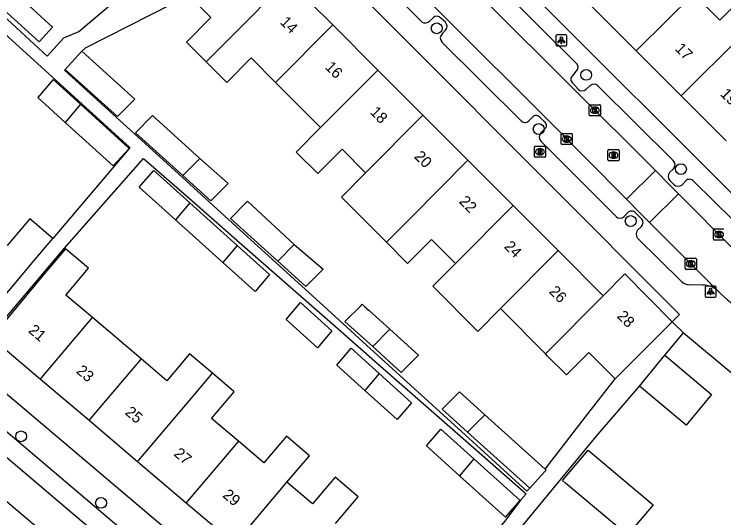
# Model space of a CAD drawing. Extents: x 162532 to 163264, y 381233 to 382042.
# Drawn here: x 162856.2 to 162920.2, y 381618.6 to 381664.1 of the extents above; entities that cross this region are included whole.
import ezdxf

# ---------------------------------------------------------------- set-up
doc = ezdxf.new("R2010")
doc.units = 0
for name, color, linetype in [('IMGEO_Boom', 7, 'Continuous'), ('IMGEO_Brandkraan', 7, 'Continuous'), ('IMGEO_Kolk', 7, 'Continuous'), ('IMGEO_Lichtpunt', 7, 'Continuous'), ('IMGEO_Pand', 7, 'Continuous'), ('IMGEO_Pand_nummerreeks', 7, 'Continuous'), ('IMGEO_Rijbaan_lokaal_open', 7, 'Continuous'), ('IMGEO_Rioolput', 7, 'Continuous'), ('IMGEO_Voetpad_open', 7, 'Continuous')]:
    doc.layers.add(name, color=color, linetype=linetype)

msp = doc.modelspace()

# ---------------------------------------------------------------- linework, layer by layer
at = {"layer": 'IMGEO_Boom'}
for centre in [(162894.302, 381662.825), (162907.8, 381658.624), (162903.512, 381653.732), (162916.351, 381650.113), (162911.817, 381645.42), (162856.789, 381625.981), (162864.002, 381619.969)]:
    msp.add_circle(centre, 0.489, dxfattribs=at)
at = {"layer": 'IMGEO_Brandkraan'}
for p, q in [((162903.125, 381651.258), (162903.125, 381652.11)), ((162903.2, 381652.184), (162904.052, 381652.184)), ((162904.126, 381652.11), (162904.126, 381651.258)), ((162903.636, 381651.404), (162903.611, 381651.404)), ((162903.613, 381651.964), (162903.638, 381651.964)), ((162904.052, 381651.184), (162903.2, 381651.184))]:
    msp.add_line(p, q, dxfattribs=at)
for points in [[(162903.125, 381651.258), (162903.125, 381652.11)], [(162903.2, 381652.184), (162904.052, 381652.184)], [(162904.126, 381652.11), (162904.126, 381651.258)], [(162903.473, 381651.884), (162903.473, 381651.484), (162903.686, 381651.484)], [(162903.704, 381651.884), (162903.473, 381651.884)], [(162903.652, 381651.803), (162903.598, 381651.803), (162903.598, 381651.727)], [(162903.598, 381651.727), (162903.651, 381651.727)], [(162903.66, 381651.651), (162903.598, 381651.651), (162903.598, 381651.57)], [(162903.598, 381651.57), (162903.66, 381651.57)], [(162904.052, 381651.184), (162903.2, 381651.184)]]:
    msp.add_lwpolyline(points, dxfattribs=at)
for centre, radius, start, end in [((162903.202, 381652.108), 0.0765, 91.55205, 178.44795), ((162903.202, 381652.108), 0.0765, 91.55205, 178.44795), ((162904.05, 381652.108), 0.0765, 1.55205, 88.44795), ((162904.05, 381652.108), 0.0765, 1.55205, 88.44795), ((162903.653, 381651.765), 0.0379, 267.82845, 90.93552), ((162903.661, 381651.61), 0.0404, 269.87594, 90.50774), ((162903.692, 381651.735), 0.251, 268.66757, 293.53466), ((162903.708, 381651.739), 0.145, 59.4692, 91.53667), ((162903.733, 381651.786), 0.0922, 285.51372, 58.15012), ((162903.738, 381651.594), 0.105, 301.31148, 78.98903), ((162903.202, 381651.26), 0.0765, 181.55205, 268.44795), ((162903.202, 381651.26), 0.0765, 181.55205, 268.44795), ((162904.05, 381651.26), 0.0765, 271.55205, 358.44795), ((162904.05, 381651.26), 0.0765, 271.55205, 358.44795)]:
    msp.add_arc(centre, radius, start, end, dxfattribs=at)
for centre, major_axis, ratio, start_param, end_param in [((162903.612, 381651.684), (-0.387, 0.002), 0.722429, 4.712389, 7.853982), ((162903.637, 381651.684), (-0.39, 0.002), 0.717154, 1.570796, 4.712389)]:
    msp.add_ellipse(centre, major_axis=major_axis, ratio=ratio, start_param=start_param, end_param=end_param, dxfattribs=at)
at = {"layer": 'IMGEO_Kolk'}
for p, q in [((162908.081, 381655), (162908.081, 381655.852)), ((162908.156, 381655.926), (162909.008, 381655.926)), ((162909.082, 381655.852), (162909.082, 381655)), ((162908.569, 381655.706), (162908.594, 381655.706)), ((162909.008, 381654.926), (162908.156, 381654.926)), ((162908.592, 381655.146), (162908.567, 381655.146)), ((162905.545, 381652.404), (162905.545, 381653.256)), ((162905.62, 381653.33), (162906.472, 381653.33)), ((162906.546, 381653.256), (162906.546, 381652.404)), ((162906.033, 381653.11), (162906.058, 381653.11)), ((162906.472, 381652.33), (162905.62, 381652.33)), ((162906.056, 381652.55), (162906.031, 381652.55)), ((162919.295, 381643.781), (162919.295, 381644.633)), ((162919.37, 381644.707), (162920.222, 381644.707)), ((162919.783, 381644.487), (162919.808, 381644.487)), ((162920.222, 381643.707), (162919.37, 381643.707)), ((162919.806, 381643.927), (162919.781, 381643.927)), ((162916.746, 381641.134), (162916.746, 381641.986)), ((162916.821, 381642.06), (162917.673, 381642.06)), ((162917.234, 381641.84), (162917.259, 381641.84)), ((162917.747, 381641.986), (162917.747, 381641.134)), ((162917.257, 381641.28), (162917.232, 381641.28)), ((162917.673, 381641.06), (162916.821, 381641.06))]:
    msp.add_line(p, q, dxfattribs=at)
for points in [[(162908.081, 381655), (162908.081, 381655.852)], [(162908.156, 381655.926), (162909.008, 381655.926)], [(162909.082, 381655.852), (162909.082, 381655)], [(162908.402, 381655.626), (162908.525, 381655.626), (162908.525, 381655.475), (162908.655, 381655.626), (162908.819, 381655.626), (162908.673, 381655.475), (162908.826, 381655.226), (162908.674, 381655.226), (162908.589, 381655.39), (162908.525, 381655.323), (162908.525, 381655.226), (162908.402, 381655.226), (162908.402, 381655.626)], [(162909.008, 381654.926), (162908.156, 381654.926)], [(162905.545, 381652.404), (162905.545, 381653.256)], [(162905.62, 381653.33), (162906.472, 381653.33)], [(162906.546, 381653.256), (162906.546, 381652.404)], [(162905.866, 381653.03), (162905.989, 381653.03), (162905.989, 381652.879), (162906.119, 381653.03), (162906.283, 381653.03), (162906.137, 381652.879), (162906.29, 381652.63), (162906.138, 381652.63), (162906.053, 381652.794), (162905.989, 381652.727), (162905.989, 381652.63), (162905.866, 381652.63), (162905.866, 381653.03)], [(162906.472, 381652.33), (162905.62, 381652.33)], [(162919.295, 381643.781), (162919.295, 381644.633)], [(162919.37, 381644.707), (162920.222, 381644.707)], [(162919.616, 381644.407), (162919.739, 381644.407), (162919.739, 381644.256), (162919.869, 381644.407), (162920.033, 381644.407), (162919.887, 381644.256), (162920.04, 381644.007), (162919.888, 381644.007), (162919.803, 381644.171), (162919.739, 381644.104), (162919.739, 381644.007), (162919.616, 381644.007), (162919.616, 381644.407)], [(162920.222, 381643.707), (162919.37, 381643.707)], [(162916.746, 381641.134), (162916.746, 381641.986)], [(162916.821, 381642.06), (162917.673, 381642.06)], [(162917.067, 381641.76), (162917.19, 381641.76), (162917.19, 381641.609), (162917.32, 381641.76), (162917.484, 381641.76), (162917.338, 381641.609), (162917.491, 381641.36), (162917.339, 381641.36), (162917.254, 381641.524), (162917.19, 381641.457), (162917.19, 381641.36), (162917.067, 381641.36), (162917.067, 381641.76)], [(162917.747, 381641.986), (162917.747, 381641.134)], [(162917.673, 381641.06), (162916.821, 381641.06)]]:
    msp.add_lwpolyline(points, dxfattribs=at)
for centre, start, end in [((162908.158, 381655.85), 91.55205, 178.44795), ((162908.158, 381655.85), 91.55205, 178.44795), ((162909.006, 381655.85), 1.55205, 88.44795), ((162909.006, 381655.85), 1.55205, 88.44795), ((162908.158, 381655.002), 181.55205, 268.44795), ((162908.158, 381655.002), 181.55205, 268.44795), ((162909.006, 381655.002), 271.55205, 358.44795), ((162909.006, 381655.002), 271.55205, 358.44795), ((162905.622, 381653.254), 91.55205, 178.44795), ((162905.622, 381653.254), 91.55205, 178.44795), ((162906.47, 381653.254), 1.55205, 88.44795), ((162906.47, 381653.254), 1.55205, 88.44795), ((162905.622, 381652.406), 181.55205, 268.44795), ((162905.622, 381652.406), 181.55205, 268.44795), ((162906.47, 381652.406), 271.55205, 358.44795), ((162906.47, 381652.406), 271.55205, 358.44795), ((162919.372, 381644.631), 91.55205, 178.44795), ((162919.372, 381644.631), 91.55205, 178.44795), ((162919.372, 381643.783), 181.55205, 268.44795), ((162919.372, 381643.783), 181.55205, 268.44795), ((162916.823, 381641.984), 91.55205, 178.44795), ((162916.823, 381641.984), 91.55205, 178.44795), ((162917.671, 381641.984), 1.55205, 88.44795), ((162917.671, 381641.984), 1.55205, 88.44795), ((162916.823, 381641.136), 181.55205, 268.44795), ((162916.823, 381641.136), 181.55205, 268.44795), ((162917.671, 381641.136), 271.55205, 358.44795), ((162917.671, 381641.136), 271.55205, 358.44795)]:
    msp.add_arc(centre, 0.0765, start, end, dxfattribs=at)
for centre, major_axis, ratio, start_param, end_param in [((162908.568, 381655.426), (-0.387, 0.002), 0.722429, 4.712389, 7.853982), ((162908.593, 381655.426), (-0.39, 0.002), 0.717154, 1.570796, 4.712389), ((162906.032, 381652.83), (-0.387, 0.002), 0.722429, 4.712389, 7.853982), ((162906.057, 381652.83), (-0.39, 0.002), 0.717154, 1.570796, 4.712389), ((162919.782, 381644.207), (-0.387, 0.002), 0.722429, 4.712389, 7.853982), ((162919.807, 381644.207), (-0.39, 0.002), 0.717154, 1.570796, 4.712389), ((162917.233, 381641.56), (-0.387, 0.002), 0.722429, 4.712389, 7.853982), ((162917.258, 381641.56), (-0.39, 0.002), 0.717154, 1.570796, 4.712389)]:
    msp.add_ellipse(centre, major_axis=major_axis, ratio=ratio, start_param=start_param, end_param=end_param, dxfattribs=at)
at = {"layer": 'IMGEO_Lichtpunt'}
for p, q in [((162905.957, 381662.241), (162905.149, 381662.241)), ((162905.957, 381662.241), (162905.149, 381662.241)), ((162905.055, 381662.146), (162905.055, 381661.339)), ((162905.055, 381662.146), (162905.055, 381661.339)), ((162906.051, 381661.339), (162906.051, 381662.146)), ((162906.051, 381661.339), (162906.051, 381662.146)), ((162905.149, 381661.245), (162905.957, 381661.245)), ((162905.149, 381661.245), (162905.957, 381661.245)), ((162918.527, 381639.452), (162918.527, 381638.645)), ((162918.527, 381639.452), (162918.527, 381638.645)), ((162919.429, 381639.547), (162918.621, 381639.547)), ((162919.429, 381639.547), (162918.621, 381639.547)), ((162919.523, 381638.645), (162919.523, 381639.452)), ((162919.523, 381638.645), (162919.523, 381639.452)), ((162918.621, 381638.551), (162919.429, 381638.551)), ((162918.621, 381638.551), (162919.429, 381638.551))]:
    msp.add_line(p, q, dxfattribs=at)
for points in [[(162905.429, 381661.81), (162905.468, 381661.782), (162905.28, 381661.52), (162905.242, 381661.547), (162905.429, 381661.81)], [(162905.531, 381661.762), (162905.578, 381661.762), (162905.578, 381661.44), (162905.531, 381661.44), (162905.531, 381661.762)], [(162905.641, 381661.782), (162905.679, 381661.809), (162905.866, 381661.547), (162905.827, 381661.519), (162905.641, 381661.782)], [(162918.901, 381639.116), (162918.94, 381639.088), (162918.752, 381638.826), (162918.714, 381638.853), (162918.901, 381639.116)], [(162919.003, 381639.068), (162919.05, 381639.068), (162919.05, 381638.746), (162919.003, 381638.746), (162919.003, 381639.068)], [(162919.113, 381639.088), (162919.151, 381639.115), (162919.338, 381638.853), (162919.299, 381638.825), (162919.113, 381639.088)]]:
    msp.add_lwpolyline(points, dxfattribs=at)
for centre in [(162905.554, 381661.944), (162919.026, 381639.25)]:
    msp.add_circle(centre, 0.0994, dxfattribs=at)
for centre, start, end in [((162905.149, 381662.146), 90, 180), ((162905.149, 381662.146), 90, 180), ((162905.957, 381662.146), 0, 90), ((162905.957, 381662.146), 0, 90), ((162905.149, 381661.339), 180, 270), ((162905.149, 381661.339), 180, 270), ((162905.957, 381661.339), 270, 0), ((162905.957, 381661.339), 270, 360), ((162918.621, 381639.452), 90, 180), ((162918.621, 381639.452), 90, 180), ((162919.429, 381639.452), 0, 90), ((162919.429, 381639.452), 0, 90), ((162918.621, 381638.645), 180, 270), ((162918.621, 381638.645), 180, 270), ((162919.429, 381638.645), 270, 0), ((162919.429, 381638.645), 270, 360)]:
    msp.add_arc(centre, 0.0946, start, end, dxfattribs=at)
at = {"layer": 'IMGEO_Pand'}
for points in [[(162873.491, 381659.806), (162871.713, 381661.587), (162873.922, 381663.812), (162871.8, 381665.947), (162873.391, 381667.608), (162876.85, 381671.218), (162880.849, 381667.213)], [(162855.414, 381666.826), (162859.622, 381662.919), (162858.404, 381661.606), (162853.868, 381665.734)], [(162873.491, 381659.806), (162875.617, 381661.946), (162880.849, 381667.213)], [(162880.849, 381667.213), (162884.919, 381663.137)], [(162917.484, 381665.947), (162912.499, 381660.966), (162912.32, 381660.787)], [(162917.484, 381665.947), (162919.867, 381663.564), (162920.263, 381663.959), (162922.089, 381665.783), (162923.771, 381664.101)], [(162908.255, 381664.852), (162908.326, 381664.781), (162912.249, 381660.858), (162912.32, 381660.787)], [(162923.771, 381664.101), (162921.63, 381661.962), (162916.563, 381656.899), (162916.385, 381656.722)], [(162884.919, 381663.137), (162879.758, 381657.941)], [(162884.919, 381663.137), (162888.988, 381659.061)], [(162862.266, 381660.774), (162867.039, 381656.426), (162865.477, 381654.854), (162860.751, 381659.113)], [(162862.266, 381660.774), (162860.751, 381659.113)], [(162912.32, 381660.787), (162912.391, 381660.716), (162916.314, 381656.793), (162916.385, 381656.722)], [(162879.758, 381657.941), (162877.555, 381660.157), (162875.354, 381657.94), (162873.491, 381659.806)], [(162888.988, 381659.061), (162883.818, 381653.856)], [(162888.988, 381659.061), (162893.058, 381654.985)], [(162862.151, 381655.972), (162859.69, 381658.211), (162858.303, 381656.575), (162860.764, 381654.336)], [(162883.818, 381653.856), (162879.758, 381657.941)], [(162916.385, 381656.722), (162916.456, 381656.651), (162920.379, 381652.728), (162920.45, 381652.657)], [(162862.151, 381655.972), (162860.764, 381654.336)], [(162866.531, 381651.986), (162862.151, 381655.972)], [(162871.395, 381649.522), (162867.11, 381653.383), (162868.663, 381654.946), (162872.925, 381651.062)], [(162887.879, 381649.771), (162893.058, 381654.985)], [(162893.058, 381654.985), (162897.128, 381650.909)], [(162860.764, 381654.336), (162865.088, 381650.401), (162866.531, 381651.986)], [(162887.879, 381649.771), (162885.762, 381651.9), (162883.58, 381649.702), (162881.631, 381651.654), (162883.818, 381653.856)], [(162872.925, 381651.062), (162875.475, 381648.808), (162875.439, 381648.772), (162873.922, 381647.245), (162871.395, 381649.522)], [(162871.395, 381649.522), (162872.925, 381651.062)], [(162889.771, 381643.502), (162891.964, 381645.71), (162897.128, 381650.909)], [(162897.128, 381650.909), (162901.196, 381646.834)], [(162870.726, 381645.538), (162867.46, 381648.481), (162868.777, 381649.981), (162872.017, 381647.062)], [(162889.771, 381643.502), (162888.109, 381645.166), (162885.7, 381647.578), (162887.879, 381649.771)], [(162872.017, 381647.062), (162870.726, 381645.538)], [(162872.017, 381647.062), (162876.291, 381643.21)], [(162879.964, 381641.802), (162875.679, 381645.662), (162877.187, 381647.18), (162877.232, 381647.225), (162881.448, 381643.297)], [(162901.196, 381646.834), (162895.999, 381641.601)], [(162901.196, 381646.834), (162905.267, 381642.757)], [(162859.663, 381643.857), (162857.58, 381645.622), (162855.544, 381643.219), (162853.1, 381645.29)], [(162875, 381641.687), (162870.726, 381645.538)], [(162852.914, 381635.892), (162856.147, 381639.707), (162857.627, 381641.454), (162859.663, 381643.857)], [(162895.999, 381641.601), (162893.847, 381643.765), (162891.683, 381641.586), (162889.771, 381643.502)], [(162876.291, 381643.21), (162879.196, 381640.592), (162877.906, 381639.068), (162875, 381641.687)], [(162876.291, 381643.21), (162875, 381641.687)], [(162881.448, 381643.297), (162884.044, 381641.086), (162882.492, 381639.523), (162879.964, 381641.802)], [(162881.448, 381643.297), (162879.964, 381641.802)], [(162863.237, 381636.7), (162860.84, 381638.731), (162862.87, 381641.156), (162860.788, 381642.922), (162858.757, 381640.496), (162857.296, 381638.751), (162854.086, 381634.917), (162858.532, 381631.147)], [(162905.267, 381642.757), (162900.137, 381637.593), (162900.06, 381637.515)], [(162905.267, 381642.757), (162909.336, 381638.682)], [(162900.06, 381637.515), (162898.019, 381635.46), (162893.958, 381639.546), (162895.999, 381641.601)], [(162909.336, 381638.682), (162911.284, 381640.643), (162915.574, 381636.334)], [(162904.12, 381633.43), (162904.223, 381633.534), (162909.336, 381638.682)], [(162880.715, 381636.537), (162882.005, 381638.061), (162884.838, 381635.508), (162883.547, 381633.985), (162880.715, 381636.537)], [(162888.531, 381634.082), (162886.278, 381636.112), (162886.025, 381636.339), (162887.478, 381637.803), (162887.577, 381637.903), (162887.755, 381637.743), (162887.83, 381637.675), (162888.207, 381637.336), (162890.083, 381635.645)], [(162904.12, 381633.43), (162900.06, 381637.515)], [(162858.532, 381631.147), (162858.64, 381631.275), (162863.237, 381636.7)], [(162867.625, 381632.982), (162863.237, 381636.7)], [(162910.425, 381631.159), (162912.048, 381632.79), (162915.574, 381636.334)], [(162890.083, 381635.645), (162892.662, 381633.321), (162891.109, 381631.758), (162888.531, 381634.082)], [(162888.531, 381634.082), (162890.083, 381635.645)], [(162874.054, 381631.674), (162871.999, 381633.417), (162869.957, 381631.006), (162867.625, 381632.982)], [(162887.824, 381630.131), (162885.291, 381632.413), (162886.582, 381633.937), (162889.114, 381631.655)], [(162910.425, 381631.159), (162908.027, 381633.546), (162906.017, 381631.522), (162904.319, 381633.23), (162904.12, 381633.43)], [(162867.625, 381632.982), (162863.029, 381627.557), (162862.919, 381627.428)], [(162912.619, 381630.526), (162914.907, 381633.298)], [(162914.907, 381633.298), (162919.111, 381629.771), (162916.823, 381626.999), (162912.619, 381630.526)], [(162867.306, 381623.709), (162867.417, 381623.84), (162871.978, 381629.224), (162874.054, 381631.674)], [(162876.4, 381625.546), (162873.978, 381627.599), (162876.019, 381630.008), (162874.054, 381631.674)], [(162889.114, 381631.655), (162892.038, 381629.02), (162890.747, 381627.497), (162887.824, 381630.131)], [(162889.114, 381631.655), (162887.824, 381630.131)], [(162858.532, 381631.147), (162862.919, 381627.428)], [(162897.099, 381626.361), (162894.81, 381628.424), (162896.363, 381629.986), (162898.651, 381627.924)], [(162898.651, 381627.924), (162897.099, 381626.361)], [(162898.651, 381627.924), (162904.083, 381623.03)], [(162862.919, 381627.428), (162867.306, 381623.709)], [(162896.371, 381622.429), (162893.389, 381625.116), (162894.68, 381626.64), (162897.662, 381623.953)], [(162902.705, 381621.31), (162897.099, 381626.361)], [(162880.789, 381621.828), (162882.828, 381624.235), (162880.746, 381626.001), (162878.706, 381623.593), (162876.4, 381625.546)], [(162876.4, 381625.546), (162871.806, 381620.122), (162871.693, 381619.989)], [(162907.968, 381624.747), (162913.845, 381619.806), (162911.53, 381617.054), (162911.146, 381617.377), (162905.93, 381621.763), (162905.654, 381621.995), (162907.968, 381624.747)], [(162897.662, 381623.953), (162896.371, 381622.429)], [(162896.371, 381622.429), (162900.526, 381618.685), (162901.842, 381620.186), (162897.662, 381623.953)], [(162867.306, 381623.709), (162871.693, 381619.989)], [(162904.083, 381623.03), (162904.185, 381622.938), (162904.088, 381622.826), (162904.01, 381622.741), (162902.705, 381621.31)], [(162885.176, 381618.11), (162887.214, 381620.516), (162885.132, 381622.282), (162883.093, 381619.875), (162880.789, 381621.828)], [(162876.08, 381616.269), (162876.194, 381616.404), (162880.789, 381621.828)], [(162871.693, 381619.989), (162876.08, 381616.269)]]:
    msp.add_lwpolyline(points, dxfattribs=at)
at = {"layer": 'IMGEO_Rijbaan_lokaal_open'}
for points in [[(162890.715, 381673.293), (162906.585, 381657.416), (162914.043, 381649.979)], [(162911.448, 381647.385), (162904.104, 381654.791), (162895.257, 381663.613), (162888.18, 381670.707)], [(162911.448, 381647.385), (162914.043, 381649.979)], [(162914.043, 381649.979), (162915.358, 381648.667), (162916.129, 381647.892)], [(162826.092, 381649.024), (162869.033, 381612.565)], [(162916.129, 381647.892), (162913.528, 381645.291)], [(162921.894, 381642.081), (162921.134, 381642.861), (162916.129, 381647.892)], [(162913.528, 381645.291), (162912.703, 381646.119), (162911.448, 381647.385)], [(162919.687, 381639.115), (162913.528, 381645.291)], [(162858.86, 381617.221), (162851.487, 381623.45)]]:
    msp.add_lwpolyline(points, dxfattribs=at)
msp.add_arc((162929.201, 381648.48), 13.35, 224.54686, 237.91469, dxfattribs=at)
at = {"layer": 'IMGEO_Rioolput'}
for p, q in [((162909.764, 381650.943), (162909.764, 381651.795)), ((162909.839, 381651.869), (162910.691, 381651.869)), ((162910.252, 381651.649), (162910.277, 381651.649)), ((162910.765, 381651.795), (162910.765, 381650.943)), ((162910.691, 381650.869), (162909.839, 381650.869)), ((162910.275, 381651.089), (162910.25, 381651.089))]:
    msp.add_line(p, q, dxfattribs=at)
for points in [[(162909.764, 381650.943), (162909.764, 381651.795)], [(162909.839, 381651.869), (162910.691, 381651.869)], [(162910.353, 381651.567), (162910.101, 381651.569), (162910.101, 381651.169)], [(162910.101, 381651.169), (162910.225, 381651.169), (162910.225, 381651.331), (162910.236, 381651.331)], [(162910.279, 381651.488), (162910.225, 381651.488), (162910.225, 381651.407)], [(162910.225, 381651.407), (162910.277, 381651.407)], [(162910.765, 381651.795), (162910.765, 381650.943)], [(162910.691, 381650.869), (162909.839, 381650.869)], [(162910.283, 381651.302), (162910.354, 381651.169), (162910.494, 381651.169), (162910.429, 381651.295)]]:
    msp.add_lwpolyline(points, dxfattribs=at)
for centre, radius, start, end in [((162909.841, 381651.793), 0.0765, 91.55205, 178.44795), ((162909.841, 381651.793), 0.0765, 91.55205, 178.44795), ((162910.235, 381651.278), 0.0533, 26.02933, 88.69889), ((162910.261, 381651.596), 0.19, 274.7715, 282.96867), ((162910.285, 381651.392), 0.0964, 77.00612, 93.18647), ((162910.299, 381651.449), 0.0378, 276.66336, 79.67722), ((162910.352, 381651.457), 0.109, 350.36119, 89.41601), ((162910.35, 381651.457), 0.112, 277.58423, 350.98172), ((162910.334, 381651.242), 0.108, 29.51342, 73.79051), ((162910.689, 381651.793), 0.0765, 1.55205, 88.44795), ((162910.689, 381651.793), 0.0765, 1.55205, 88.44795), ((162909.841, 381650.945), 0.0765, 181.55205, 268.44795), ((162909.841, 381650.945), 0.0765, 181.55205, 268.44795), ((162910.689, 381650.945), 0.0765, 271.55205, 358.44795), ((162910.689, 381650.945), 0.0765, 271.55205, 358.44795)]:
    msp.add_arc(centre, radius, start, end, dxfattribs=at)
for centre, major_axis, ratio, start_param, end_param in [((162910.251, 381651.369), (-0.387, 0.002), 0.722429, 4.712389, 7.853982), ((162910.276, 381651.369), (-0.39, 0.002), 0.717154, 1.570796, 4.712389)]:
    msp.add_ellipse(centre, major_axis=major_axis, ratio=ratio, start_param=start_param, end_param=end_param, dxfattribs=at)
at = {"layer": 'IMGEO_Voetpad_open'}
for points in [[(162840.567, 381689.245), (162833.97, 381687.029), (162840.83, 381677.561), (162841.654, 381676.737), (162841.55, 381676.625), (162844.979, 381673.441), (162849.256, 381669.47), (162853.533, 381665.498), (162859.126, 381660.304), (162860.659, 381661.956), (162861.989, 381662.547), (162871.296, 381670.433)], [(162924.703, 381648.404), (162922.581, 381646.284), (162881.716, 381687.133), (162883.851, 381689.256)], [(162817.941, 381675.081), (162826.389, 381685.247), (162829.11, 381686.291), (162832.622, 381682.981), (162866.593, 381652.054), (162866.531, 381651.986)], [(162879.384, 381673.963), (162870.387, 381665.005), (162862.578, 381661.026), (162862.266, 381660.774)], [(162915.574, 381636.334), (162916.21, 381636.979), (162879.464, 381673.885), (162879.384, 381673.963)], [(162892.887, 381663.478), (162886.682, 381669.69)], [(162900.1, 381666.45), (162906.894, 381659.676)], [(162893.975, 381663.783), (162893.612, 381663.447)], [(162895.088, 381663.376), (162894.686, 381663.753)], [(162812.522, 381662.862), (162826.436, 381651.063), (162871.782, 381612.563), (162893.937, 381593.76)], [(162894.785, 381662.323), (162895.103, 381662.657)], [(162901.89, 381654.499), (162894.771, 381661.591)], [(162860.751, 381659.113), (162860.705, 381659.062), (162867.028, 381653.301), (162871.291, 381649.417), (162875.552, 381645.534), (162879.814, 381641.651), (162884.076, 381637.768), (162888.337, 381633.886), (162892.598, 381630.004), (162896.86, 381626.121), (162902.449, 381621.029), (162902.705, 381621.31)], [(162906.874, 381658.952), (162906.574, 381658.539)], [(162906.593, 381657.886), (162907.086, 381657.339)], [(162907.775, 381657.291), (162908.154, 381657.661)], [(162908.86, 381657.625), (162915.653, 381650.878)], [(162902.941, 381654.81), (162902.594, 381654.449)], [(162904.011, 381654.418), (162903.651, 381654.779)], [(162903.689, 381653.368), (162904.038, 381653.726)], [(162910.496, 381645.822), (162903.71, 381652.623)], [(162866.531, 381651.986), (162859.663, 381643.857)], [(162852.007, 381632.723), (162860.712, 381642.986), (162867.848, 381651.074), (162872.19, 381647.266), (162876.513, 381643.473), (162880.836, 381639.681), (162885.16, 381635.889), (162889.486, 381632.094), (162893.809, 381628.301), (162898.133, 381624.509), (162902.372, 381620.79), (162901.902, 381620.254), (162900.414, 381618.286), (162894.044, 381610.596)], [(162915.671, 381650.151), (162915.328, 381649.807)], [(162915.347, 381649.088), (162915.71, 381648.714)], [(162916.456, 381648.702), (162916.79, 381649.051)], [(162917.5, 381649.027), (162921.079, 381645.492)], [(162911.531, 381646.176), (162911.216, 381645.83)], [(162912.754, 381645.656), (162912.271, 381646.149)], [(162912.441, 381644.594), (162912.785, 381644.936)], [(162916.391, 381639.967), (162912.433, 381643.877)], [(162918.371, 381639.631), (162917.112, 381639.666)], [(162915.574, 381636.334), (162916.591, 381635.339)], [(162914.907, 381633.298), (162916.591, 381635.339)], [(162916.591, 381635.339), (162921.065, 381631.586), (162928.147, 381625.792)], [(162889.33, 381605.035), (162887.391, 381602.747), (162852.007, 381632.723)], [(162904.083, 381623.03), (162907.725, 381627.74), (162910.425, 381631.159)], [(162890.582, 381603.997), (162908.685, 381625.959), (162912.619, 381630.526)]]:
    msp.add_lwpolyline(points, dxfattribs=at)
for centre, radius, start, end in [((162894.315, 381663.405), 0.509, 43.20065, 131.96713), ((162893.265, 381663.82), 0.51, 222.18822, 312.91498), ((162894.724, 381663.009), 0.517, 317.12325, 45.26705), ((162895.16, 381661.95), 0.529, 135.13866, 222.66996), ((162906.632, 381659.321), 0.441, 303.28108, 53.55422), ((162906.802, 381658.219), 0.393, 125.4181, 237.91517), ((162908.488, 381657.272), 0.513, 43.53678, 130.62508), ((162907.455, 381657.669), 0.495, 221.78758, 310.24215), ((162903.281, 381654.458), 0.49, 41.00131, 133.99857), ((162902.266, 381654.809), 0.487, 219.49568, 312.37936), ((162903.81, 381654.064), 0.407, 304.05002, 60.41877), ((162904.152, 381653.008), 0.587, 142.18236, 221.04689), ((162915.32, 381650.506), 0.499, 314.70063, 48.13599), ((162915.709, 381649.457), 0.517, 137.44699, 225.58045), ((162917.134, 381648.716), 0.48, 40.35159, 135.77636), ((162916.091, 381649.202), 0.619, 232.02435, 306.13251), ((162911.888, 381645.81), 0.511, 41.52983, 134.29098), ((162910.852, 381646.219), 0.533, 228.13417, 313.13902), ((162912.44, 381645.282), 0.489, 314.9377, 49.99305), ((162912.822, 381644.231), 0.526, 136.421, 222.30049), ((162917.133, 381640.731), 1.066, 225.83377, 268.84753), ((162918.379, 381637.716), 1.915, 46.93245, 90.24753)]:
    msp.add_arc(centre, radius, start, end, dxfattribs=at)

# ---------------------------------------------------------------- texts
at = {"layer": 'IMGEO_Pand_nummerreeks'}
for s, rotation, p in [('14', 314.95592, (162880.098, 381663.323)), ('17', 315, (162915.753, 381660.92)), ('16', 314.95592, (162884.157, 381659.258)), ('19', 315, (162919.838, 381656.834)), ('18', 314.95592, (162888.218, 381655.191)), ('20', 314.95406, (162892.212, 381651.189)), ('22', 314.95592, (162896.267, 381647.13)), ('24', 314.95406, (162900.327, 381643.061)), ('26', 314.95406, (162904.385, 381638.996)), ('28', 314.87384, (162910.515, 381636.766)), ('21', 319.7067, (162857.374, 381635.433)), ('23', 319.7067, (162861.694, 381631.771)), ('25', 319.7067, (162866.099, 381628.036)), ('27', 319.7067, (162870.505, 381624.301)), ('29', 319.7067, (162874.91, 381620.565))]:
    msp.add_text(s, height=1, rotation=rotation, dxfattribs=at).set_placement(p)

doc.saveas('drawing.dxf')
